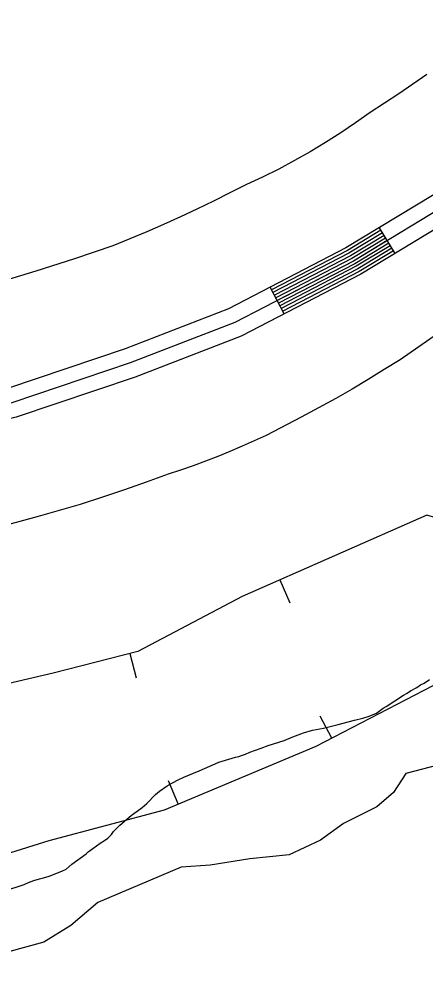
# Model space of a CAD drawing. Extents: x 3187622 to 3225504, y 800805 to 826213.
# Drawn here: x 3192699 to 3193103, y 814572 to 815518 of the extents above; entities that cross this region are included whole.
import ezdxf

# ---------------------------------------------------------------- set-up
doc = ezdxf.new("R2010")
doc.units = 0
for name, color, linetype in [('V-BORW-LINE', 7, 'Continuous'), ('V-LEVE-TOET', 7, 'Continuous'), ('V-ROAD-CNTR', 7, 'Continuous'), ('V-SITE-VEGE', 7, 'Continuous'), ('V-TOPO-SHOR', 7, 'Continuous')]:
    doc.layers.add(name, color=color, linetype=linetype)

msp = doc.modelspace()

# ---------------------------------------------------------------- linework, layer by layer
at = {"layer": 'V-BORW-LINE'}
for p, q in [((3192958.64, 814958.43), (3192968.73, 814935.56)), ((3192809.36, 814885.03), (3192815.59, 814860.82)), ((3193010.56, 814800.46), (3192999.01, 814822.63)), ((3192857.45, 814734.91), (3192847.81, 814757.98))]:
    msp.add_line(p, q, dxfattribs=at)
msp.add_lwpolyline([(3191814.16, 814455.9), (3191902.11, 814471.89), (3192171.52, 814545.66), (3192388.7, 814604.1), (3192598.2, 814657.6), (3192729.05, 814698.59), (3192843.77, 814729.2), (3192995.1, 814792.41), (3193129.38, 814862.32), (3193155.18, 814871.37), (3193164.05, 814913.83), (3193158.33, 814952.11), (3193132.09, 815015.06), (3193105.09, 815023.03), (3192921.17, 814941.9), (3192817.2, 814887.05), (3192732.98, 814865.38), (3192651.4, 814846.36), (3192541.12, 814822.03), (3192223.19, 814743.75), (3192012.33, 814694.94), (3191821.41, 814647.4), (3191814.63, 814645.95)], dxfattribs=at)
at = {"layer": 'V-LEVE-TOET'}
for points in [[(3193105.06, 815462.52), (3193091.17, 815452.79), (3193077.17, 815443.24), (3193063.04, 815433.87), (3193048.81, 815424.67), (3193034.28, 815414.26), (3193019.45, 815404.24), (3193004.36, 815394.61), (3192989.01, 815385.37), (3192973.42, 815376.56), (3192957.61, 815368.16), (3192941.58, 815360.19), (3192925.38, 815352.66), (3192909.09, 815344.3), (3192892.71, 815336.14), (3192876.21, 815328.18), (3192859.62, 815320.43), (3192842.94, 815312.89), (3192826.16, 815305.55), (3192809.3, 815298.43), (3192792.35, 815291.52), (3192754.1, 815278.69), (3192715.69, 815266.36), (3192677.12, 815254.54)], [(3193134.34, 815216.71), (3193078.72, 815178), (3193062.81, 815168.08), (3193046.79, 815158.33), (3193030.66, 815148.78), (3193014.42, 815139.41), (3192979.87, 815120.66), (3192944.99, 815102.53), (3192933.1, 815096.98), (3192921.11, 815091.62), (3192909.03, 815086.46), (3192896.87, 815081.51), (3192884.62, 815076.76), (3192872.3, 815072.21), (3192859.91, 815067.88), (3192847.46, 815063.75), (3192825.69, 815055.91), (3192803.85, 815048.29), (3192781.93, 815040.89), (3192759.94, 815033.72), (3192718.08, 815021.74), (3192676.03, 815010.45)]]:
    msp.add_lwpolyline(points, dxfattribs=at)
at = {"layer": 'V-ROAD-CNTR'}
for p, q in [((3193073.5, 815283.99), (3193057.95, 815309.65)), ((3192962.96, 815223.66), (3192949.14, 815250.29))]:
    msp.add_line(p, q, dxfattribs=at)
for points in [[(3195516.79, 816972.71), (3195423.65, 816920.79), (3195276.26, 816845.67), (3195248.59, 816831.95), (3195182.32, 816791.44), (3194969.75, 816648.33), (3194795.92, 816503.91), (3194722.54, 816437.25), (3194647.31, 816376.18), (3194508.65, 816281.79), (3193689.06, 815729.34), (3193168.58, 815374.85), (3193128.6, 815352.45), (3193024.64, 815289.47), (3192907.76, 815228.81), (3192804.5, 815188.95), (3192687.47, 815149.41), (3192596.2, 815126.75), (3192173.55, 815021.59)], [(3195524.43, 816959.8), (3195430.71, 816907.56), (3195282.99, 816832.26), (3195255.84, 816818.8), (3195190.43, 816778.81), (3194978.76, 816636.31), (3194805.76, 816492.59), (3194732.31, 816425.87), (3194656.28, 816364.14), (3194517.06, 816269.37), (3193697.48, 815716.92), (3193176.48, 815362.08), (3193136.15, 815339.49), (3193031.99, 815276.38), (3192913.93, 815215.12), (3192809.6, 815174.84), (3192691.68, 815135.01), (3192599.82, 815112.2), (3192177.17, 815007.03)], [(3193256.12, 815398.17), (3193184.38, 815349.31), (3193143.71, 815326.52), (3193039.34, 815263.29), (3192920.11, 815201.42), (3192814.71, 815160.73), (3192695.9, 815120.6), (3192603.43, 815097.64), (3192180.79, 814992.47)], [(3193059.51, 815307.08), (3193026.11, 815286.85), (3192950.52, 815247.62)], [(3193061.06, 815304.51), (3193027.58, 815284.23), (3192951.9, 815244.96)], [(3193062.62, 815301.95), (3193029.05, 815281.61), (3192953.29, 815242.3)], [(3193064.17, 815299.38), (3193030.52, 815279), (3192954.67, 815239.64)], [(3193065.72, 815296.82), (3193031.99, 815276.38), (3192956.05, 815236.97)], [(3193067.28, 815294.25), (3193033.46, 815273.76), (3192957.43, 815234.31)], [(3193068.83, 815291.69), (3193034.93, 815271.15), (3192958.81, 815231.65)], [(3193070.39, 815289.12), (3193036.4, 815268.53), (3192960.19, 815228.98)], [(3193071.94, 815286.55), (3193037.87, 815265.91), (3192961.58, 815226.32)]]:
    msp.add_lwpolyline(points, dxfattribs=at)
at = {"layer": 'V-SITE-VEGE'}
for p, q in [((3193098.97, 814853.74), (3193102.51, 814855.55)), ((3193102.51, 814855.55), (3193107.92, 814859.19)), ((3193081.91, 814843.43), (3193085.45, 814845.45)), ((3193085.45, 814845.45), (3193088.78, 814847.67)), ((3193088.78, 814847.67), (3193095.22, 814851.1)), ((3193095.22, 814851.1), (3193098.97, 814853.74)), ((3193064.84, 814832.29), (3193081.91, 814843.43)), ((3193055.05, 814825.61), (3193061.72, 814830.48)), ((3193061.72, 814830.48), (3193064.84, 814832.29)), ((3193016.71, 814814.34), (3193033.28, 814818.67)), ((3193033.28, 814818.67), (3193041.56, 814820.63)), ((3193041.56, 814820.63), (3193047.78, 814822.4)), ((3193047.78, 814822.4), (3193055.05, 814825.61)), ((3192982.33, 814805.92), (3192991.23, 814808.48)), ((3192991.23, 814808.48), (3193002.21, 814810.61)), ((3193002.21, 814810.61), (3193010.28, 814812.36)), ((3193010.28, 814812.36), (3193016.71, 814814.34)), ((3192947.07, 814793.37), (3192963.03, 814798.32)), ((3192963.03, 814798.32), (3192971.75, 814801.92)), ((3192971.75, 814801.92), (3192982.33, 814805.92)), ((3192929.02, 814786.58), (3192940.01, 814790.57)), ((3192940.01, 814790.57), (3192947.07, 814793.37)), ((3192897.92, 814776.46), (3192914.71, 814781.61)), ((3192914.71, 814781.61), (3192917.81, 814782.19)), ((3192917.81, 814782.19), (3192920.72, 814783.18)), ((3192920.72, 814783.18), (3192924.45, 814784.58)), ((3192924.45, 814784.58), (3192929.02, 814786.58)), ((3192878.41, 814768.04), (3192894.39, 814775.06)), ((3192894.39, 814775.06), (3192897.92, 814776.46)), ((3193123.73, 814775.58), (3193084.33, 814765.2)), ((3192857.44, 814759.03), (3192863.04, 814761.64)), ((3192863.04, 814761.64), (3192878.41, 814768.04)), ((3193084.33, 814765.2), (3193071.89, 814746.53)), ((3192838.92, 814747.71), (3192846.62, 814752.97)), ((3192846.62, 814752.97), (3192851.82, 814756)), ((3192851.82, 814756), (3192857.44, 814759.03)), ((3192826.16, 814735.48), (3192834.74, 814744.46)), ((3192834.74, 814744.46), (3192838.92, 814747.71)), ((3193071.89, 814746.53), (3193055.31, 814732.01)), ((3192821.57, 814731.42), (3192826.16, 814735.48)), ((3193055.31, 814732.01), (3193022.12, 814715.42)), ((3192799.46, 814713.95), (3192810.52, 814723.3)), ((3192810.52, 814723.3), (3192813.44, 814725.53)), ((3192813.44, 814725.53), (3192816.77, 814727.76)), ((3192816.77, 814727.76), (3192821.57, 814731.42)), ((3192792.97, 814707.43), (3192799.46, 814713.95)), ((3193022.12, 814715.42), (3192999.32, 814698.82)), ((3192787.31, 814700.9), (3192790.87, 814704.56)), ((3192790.87, 814704.56), (3192792.97, 814707.43)), ((3192772.52, 814690.56), (3192779.82, 814695.83)), ((3192779.82, 814695.83), (3192784.18, 814698.46)), ((3192784.18, 814698.46), (3192787.31, 814700.9)), ((3192999.32, 814698.82), (3192968.21, 814684.3)), ((3192751.67, 814674.73), (3192765.64, 814685.08)), ((3192765.64, 814685.08), (3192767.93, 814687.11)), ((3192767.93, 814687.11), (3192772.52, 814690.56)), ((3192928.81, 814680.15), (3192889.42, 814673.92)), ((3192968.21, 814684.3), (3192928.81, 814680.15)), ((3192728.81, 814663.05), (3192741.67, 814668.05)), ((3192741.67, 814668.05), (3192745.83, 814670.06)), ((3192745.83, 814670.06), (3192751.67, 814674.73)), ((3192860.39, 814671.85), (3192777.44, 814636.59)), ((3192889.42, 814673.92), (3192860.39, 814671.85)), ((3192704.13, 814654.7), (3192708.49, 814656.71)), ((3192708.49, 814656.71), (3192713.68, 814658.5)), ((3192713.68, 814658.5), (3192719.28, 814660.29)), ((3192719.28, 814660.29), (3192723.42, 814661.27)), ((3192723.42, 814661.27), (3192728.81, 814663.05)), ((3192688.59, 814649.74), (3192700.19, 814653.31)), ((3192700.19, 814653.31), (3192704.13, 814654.7)), ((3192777.44, 814636.59), (3192750.49, 814613.77)), ((3192750.49, 814613.77), (3192723.53, 814597.17)), ((3192723.53, 814597.17), (3192686.21, 814586.8))]:
    msp.add_line(p, q, dxfattribs=at)
at = {"layer": 'V-TOPO-SHOR'}
msp.add_lwpolyline([(3192688.59, 814649.74), (3192700.19, 814653.31), (3192704.13, 814654.7), (3192708.49, 814656.71), (3192713.68, 814658.5), (3192719.28, 814660.29), (3192723.42, 814661.27), (3192728.81, 814663.05), (3192741.67, 814668.05), (3192745.83, 814670.06), (3192751.67, 814674.73), (3192765.64, 814685.08), (3192767.93, 814687.11), (3192772.52, 814690.56), (3192779.82, 814695.83), (3192784.18, 814698.46), (3192787.31, 814700.9), (3192790.87, 814704.56), (3192792.97, 814707.43), (3192799.46, 814713.95), (3192810.52, 814723.3), (3192813.44, 814725.53), (3192816.77, 814727.76), (3192821.57, 814731.42), (3192826.16, 814735.48), (3192834.74, 814744.46), (3192838.92, 814747.71), (3192846.62, 814752.97), (3192851.82, 814756), (3192857.44, 814759.03), (3192863.04, 814761.64), (3192878.41, 814768.04), (3192894.39, 814775.06), (3192897.92, 814776.46), (3192914.71, 814781.61), (3192917.81, 814782.19), (3192920.72, 814783.18), (3192924.45, 814784.58), (3192929.02, 814786.58), (3192940.01, 814790.57), (3192947.07, 814793.37), (3192963.03, 814798.32), (3192971.75, 814801.92), (3192982.33, 814805.91), (3192991.24, 814808.48), (3193002.21, 814810.61), (3193010.28, 814812.36), (3193016.71, 814814.34), (3193033.28, 814818.67), (3193041.56, 814820.63), (3193047.78, 814822.4), (3193055.05, 814825.61), (3193061.72, 814830.48), (3193064.84, 814832.29), (3193081.91, 814843.43), (3193085.45, 814845.45)], dxfattribs=at)

doc.saveas('drawing.dxf')
